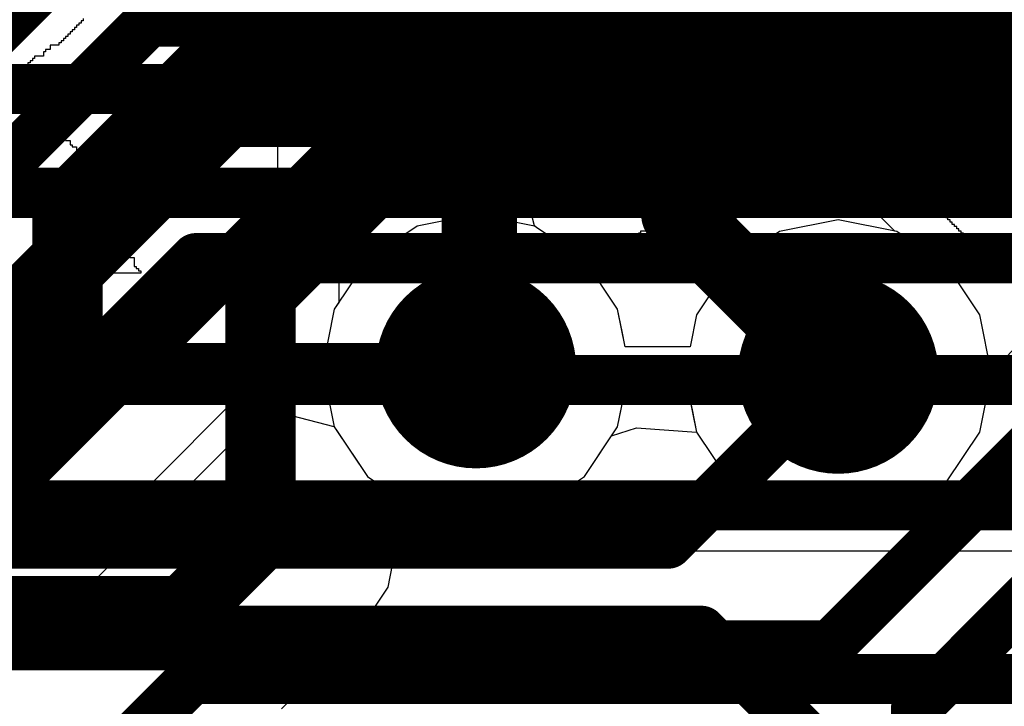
# Model space of a CAD drawing. Header units: millimetres. Extents: x -2 to 68, y -2 to 27.4.
# Tile 536 of 594: x 43.5 to 45.5, y 22.7 to 24. Entities that reach past the tile are written whole.
import ezdxf

# ---------------------------------------------------------------- set-up
doc = ezdxf.new("R2010")
doc.units = ezdxf.units.MM
for name, color, linetype in [('BottomLayer', 5, 'Continuous'), ('DrillGuide', 244, 'Continuous'), ('MidLayer1', 16, 'Continuous'), ('MidLayer2', 76, 'Continuous'), ('MidLayer3', 90, 'Continuous'), ('MidLayer4', 156, 'Continuous'), ('MidLayer5', 130, 'Continuous'), ('MidLayer6', 216, 'Continuous'), ('MidLayer7', 6, 'Continuous'), ('MidLayer8', 54, 'Continuous'), ('MultiLayer', 9, 'Continuous'), ('TopLayer', 1, 'Continuous'), ('TopOverlay', 2, 'Continuous'), ('ViaHoleLayer', 16, 'Continuous')]:
    doc.layers.add(name, color=color, linetype=linetype)

msp = doc.modelspace()

# ---------------------------------------------------------------- linework, layer by layer
at = {"layer": 'BottomLayer'}
for p, q in [((43.7483, 23.0712), (43.9691, 23.292)), ((43.9691, 23.292), (48.864, 23.292)), ((43.8109, 22.9541), (43.7483, 23.0712)), ((43.855, 22.9629), (43.8109, 22.9541)), ((47.822, 22.9629), (43.855, 22.9629))]:
    msp.add_line(p, q, dxfattribs=at)
at = {"layer": 'BottomLayer', "const_width": 0.1}
for points in [[(43.1443, 23.6762), (43.6868, 24.2186)], [(43.2272, 23.4762), (43.7696, 24.0186)], [(43.7696, 24.0186), (59.6422, 24.0186)], [(43.31, 23.2762), (43.8525, 23.8186)], [(43.8525, 23.8186), (59.5594, 23.8186)], [(43.3928, 23.0762), (43.8635, 23.5468)], [(43.8635, 23.5468), (55.1871, 23.5468)], [(43.618, 22.471), (43.855, 22.708)], [(43.855, 22.708), (47.822, 22.708)]]:
    msp.add_lwpolyline(points, dxfattribs=at)
at = {"layer": 'BottomLayer', "const_width": 0.05}
for points in [[(43.7446, 24.0186, 1), (43.7946, 24.0186, 1)], [(43.7446, 24.0186, 1), (43.7946, 24.0186, 1)], [(43.8275, 23.8186, 1), (43.8775, 23.8186, 1)], [(43.8275, 23.8186, 1), (43.8775, 23.8186, 1)], [(43.8385, 23.5468, 1), (43.8885, 23.5468, 1)], [(43.8385, 23.5468, 1), (43.8885, 23.5468, 1)], [(43.83, 22.708, 1), (43.88, 22.708, 1)], [(43.83, 22.708, 1), (43.88, 22.708, 1)]]:
    msp.add_lwpolyline(points, format="xyb", close=True, dxfattribs=at)
at = {"layer": 'DrillGuide', "const_width": 0.1}
for points in [[(44.3716, 23.3278, 1), (44.4716, 23.3278, 1)], [(45.094, 23.317, 1), (45.194, 23.317, 1)]]:
    msp.add_lwpolyline(points, format="xyb", close=True, dxfattribs=at)
at = {"layer": 'MidLayer1'}
for p, q in [((45.1064, 23.7511), (45.1064, 24.5997)), ((44.148, 24.4849), (44.148, 23.4583)), ((45.2572, 23.6004), (45.1064, 23.7511)), ((45.2611, 23.5996), (45.2572, 23.6004)), ((45.3603, 23.5333), (45.2611, 23.5996)), ((45.4266, 23.4341), (45.3603, 23.5333)), ((44.139, 23.4449), (44.1158, 23.3278)), ((44.148, 23.4583), (44.139, 23.4449)), ((45.4499, 23.317), (45.4266, 23.4341)), ((44.1158, 23.3278), (44.139, 23.2108)), ((45.4266, 23.1999), (45.4499, 23.317)), ((44.139, 23.2108), (44.2053, 23.1115)), ((44.6922, 23.1927), (44.7419, 23.2085)), ((44.7419, 23.2085), (44.8614, 23.1999)), ((44.6379, 23.1115), (44.6922, 23.1927)), ((44.8614, 23.1999), (44.9277, 23.1007)), ((45.3603, 23.1007), (45.4266, 23.1999)), ((44.2053, 23.1115), (44.3046, 23.0452)), ((44.5387, 23.0452), (44.6379, 23.1115)), ((44.9277, 23.1007), (45.0269, 23.0344)), ((45.2611, 23.0344), (45.3603, 23.1007)), ((44.3046, 23.0452), (44.4216, 23.0219)), ((44.4216, 23.0219), (44.5387, 23.0452)), ((45.0269, 23.0344), (45.144, 23.0111)), ((45.144, 23.0111), (45.2611, 23.0344))]:
    msp.add_line(p, q, dxfattribs=at)
at = {"layer": 'MidLayer1', "const_width": 0.15}
for points in [[(44.826, 23.635), (44.826, 24.5997)], [(44.4284, 23.3346), (44.4284, 24.4849)], [(44.826, 23.635), (45.144, 23.317)], [(44.4216, 23.3278), (44.4284, 23.3346)]]:
    msp.add_lwpolyline(points, dxfattribs=at)
at = {"layer": 'MidLayer1'}
for points, const_width in [([(44.7885, 23.635, 1), (44.8635, 23.635, 1)], 0.075), ([(44.7885, 23.635, 1), (44.8635, 23.635, 1)], 0.075), ([(44.3216, 23.3278, 1), (44.5216, 23.3278, 1)], 0.2), ([(45.044, 23.317, 1), (45.244, 23.317, 1)], 0.2), ([(44.3909, 23.3346, 1), (44.4659, 23.3346, 1)], 0.075), ([(44.3909, 23.3346, 1), (44.4659, 23.3346, 1)], 0.075), ([(44.3841, 23.3278, 1), (44.4591, 23.3278, 1)], 0.075), ([(45.1065, 23.317, 1), (45.1815, 23.317, 1)], 0.075)]:
    msp.add_lwpolyline(points, format="xyb", close=True, dxfattribs=dict(at, const_width=const_width))
at = {"layer": 'MidLayer2'}
for p, q in [((44.4216, 23.6337), (44.3046, 23.6104)), ((44.5387, 23.6104), (44.4216, 23.6337)), ((45.144, 23.6229), (45.0269, 23.5996)), ((45.2611, 23.5996), (45.144, 23.6229)), ((44.3046, 23.6104), (44.2053, 23.5441)), ((44.6379, 23.5441), (44.5387, 23.6104)), ((45.0269, 23.5996), (44.9277, 23.5333)), ((45.3603, 23.5333), (45.2611, 23.5996)), ((44.2053, 23.5441), (44.139, 23.4449)), ((44.7042, 23.4449), (44.6379, 23.5441)), ((44.9277, 23.5333), (44.8614, 23.4341)), ((45.4266, 23.4341), (45.3603, 23.5333)), ((44.139, 23.4449), (44.1158, 23.3278)), ((44.7192, 23.3699), (44.7042, 23.4449)), ((44.8614, 23.4341), (44.8486, 23.3699)), ((45.4499, 23.317), (45.4266, 23.4341)), ((44.8486, 23.3699), (44.7192, 23.3699)), ((44.1158, 23.3278), (44.139, 23.2108)), ((45.4266, 23.1999), (45.4499, 23.317)), ((44.7113, 23.2461), (44.717, 23.275)), ((44.717, 23.275), (44.8465, 23.275)), ((44.8465, 23.275), (44.8614, 23.1999)), ((44.7042, 23.2108), (44.7113, 23.2461)), ((44.139, 23.2108), (44.2053, 23.1115)), ((44.6379, 23.1115), (44.7042, 23.2108)), ((44.8614, 23.1999), (44.9277, 23.1007)), ((45.3603, 23.1007), (45.4266, 23.1999)), ((44.2053, 23.1115), (44.3046, 23.0452)), ((44.5387, 23.0452), (44.6379, 23.1115)), ((44.9277, 23.1007), (45.0269, 23.0344)), ((45.2611, 23.0344), (45.3603, 23.1007)), ((44.3046, 23.0452), (44.4216, 23.0219)), ((44.4216, 23.0219), (44.5387, 23.0452)), ((45.0269, 23.0344), (45.144, 23.0111)), ((45.144, 23.0111), (45.2611, 23.0344))]:
    msp.add_line(p, q, dxfattribs=at)
at = {"layer": 'MidLayer2', "const_width": 0.2}
for points in [[(44.3216, 23.3278, 1), (44.5216, 23.3278, 1)], [(45.044, 23.317, 1), (45.244, 23.317, 1)]]:
    msp.add_lwpolyline(points, format="xyb", close=True, dxfattribs=at)
at = {"layer": 'MidLayer3'}
for p, q in [((45.4499, 23.317), (45.5559, 23.4348)), ((45.4266, 23.1999), (45.4499, 23.317)), ((44.7042, 23.2108), (44.717, 23.275)), ((44.717, 23.275), (44.8465, 23.275)), ((44.8465, 23.275), (44.8614, 23.1999)), ((44.6379, 23.1115), (44.7042, 23.2108)), ((44.8614, 23.1999), (44.9277, 23.1007)), ((45.3603, 23.1007), (45.4266, 23.1999)), ((44.5387, 23.0452), (44.6379, 23.1115)), ((44.9277, 23.1007), (45.0269, 23.0344)), ((45.2611, 23.0344), (45.3603, 23.1007)), ((44.4216, 23.0219), (44.5387, 23.0452)), ((45.0269, 23.0344), (45.144, 23.0111)), ((45.144, 23.0111), (45.2611, 23.0344)), ((44.2844, 23.0002), (44.3943, 23.0274)), ((44.3943, 23.0274), (44.4216, 23.0219)), ((44.2552, 22.9354), (44.2844, 23.0002)), ((44.2463, 22.8907), (44.2552, 22.9354)), ((44.1867, 22.8014), (44.2463, 22.8907)), ((44.0337, 22.6484), (44.1867, 22.8014))]:
    msp.add_line(p, q, dxfattribs=at)
at = {"layer": 'MidLayer3', "const_width": 0.14}
for points in [[(43.607, 23.645), (43.912, 23.95)], [(43.912, 23.95), (51.441, 23.95)], [(43.992, 23.476), (44.2261, 23.7101)], [(44.2261, 23.7101), (50.8149, 23.7101)], [(43.607, 23.285), (43.607, 23.645)], [(43.992, 22.996), (43.992, 23.476)], [(43.4397, 23.1177), (43.607, 23.285)], [(43.839, 22.843), (43.992, 22.996)], [(42.347, 22.843), (43.839, 22.843)]]:
    msp.add_lwpolyline(points, dxfattribs=at)
at = {"layer": 'MidLayer3'}
for points, const_width in [([(43.877, 23.95, 1), (43.947, 23.95, 1)], 0.07), ([(43.877, 23.95, 1), (43.947, 23.95, 1)], 0.07), ([(44.1911, 23.7101, 1), (44.2611, 23.7101, 1)], 0.07), ([(44.1911, 23.7101, 1), (44.2611, 23.7101, 1)], 0.07), ([(43.572, 23.645, 1), (43.642, 23.645, 1)], 0.07), ([(43.572, 23.645, 1), (43.642, 23.645, 1)], 0.07), ([(43.957, 23.476, 1), (44.027, 23.476, 1)], 0.07), ([(43.957, 23.476, 1), (44.027, 23.476, 1)], 0.07), ([(44.3216, 23.3278, 1), (44.5216, 23.3278, 1)], 0.2), ([(45.044, 23.317, 1), (45.244, 23.317, 1)], 0.2), ([(43.572, 23.285, 1), (43.642, 23.285, 1)], 0.07), ([(43.572, 23.285, 1), (43.642, 23.285, 1)], 0.07), ([(43.957, 22.996, 1), (44.027, 22.996, 1)], 0.07), ([(43.957, 22.996, 1), (44.027, 22.996, 1)], 0.07), ([(43.804, 22.843, 1), (43.874, 22.843, 1)], 0.07), ([(43.804, 22.843, 1), (43.874, 22.843, 1)], 0.07)]:
    msp.add_lwpolyline(points, format="xyb", close=True, dxfattribs=dict(at, const_width=const_width))
at = {"layer": 'MidLayer4'}
for p, q in [((44.4216, 23.6337), (44.3046, 23.6104)), ((44.5387, 23.6104), (44.4216, 23.6337)), ((45.144, 23.6229), (45.0269, 23.5996)), ((45.2611, 23.5996), (45.144, 23.6229)), ((44.3046, 23.6104), (44.2053, 23.5441)), ((44.6379, 23.5441), (44.5387, 23.6104)), ((45.0269, 23.5996), (44.9277, 23.5333)), ((45.3603, 23.5333), (45.2611, 23.5996)), ((44.2053, 23.5441), (44.139, 23.4449)), ((44.7042, 23.4449), (44.6379, 23.5441)), ((44.9277, 23.5333), (44.8614, 23.4341)), ((45.4266, 23.4341), (45.3603, 23.5333)), ((44.139, 23.4449), (44.1158, 23.3278)), ((44.7192, 23.3699), (44.7042, 23.4449)), ((44.8614, 23.4341), (44.8486, 23.3699)), ((45.4499, 23.317), (45.4266, 23.4341)), ((44.8486, 23.3699), (44.7192, 23.3699)), ((44.1158, 23.3278), (44.139, 23.2108)), ((45.4266, 23.1999), (45.4499, 23.317)), ((44.7113, 23.2461), (44.717, 23.275)), ((44.717, 23.275), (44.8465, 23.275)), ((44.8465, 23.275), (44.8614, 23.1999)), ((44.7042, 23.2108), (44.7113, 23.2461)), ((44.139, 23.2108), (44.2053, 23.1115)), ((44.6379, 23.1115), (44.7042, 23.2108)), ((44.8614, 23.1999), (44.9277, 23.1007)), ((45.3603, 23.1007), (45.4266, 23.1999)), ((44.2053, 23.1115), (44.3046, 23.0452)), ((44.5387, 23.0452), (44.6379, 23.1115)), ((44.9277, 23.1007), (45.0269, 23.0344)), ((45.2611, 23.0344), (45.3603, 23.1007)), ((44.3046, 23.0452), (44.4216, 23.0219)), ((44.4216, 23.0219), (44.5387, 23.0452)), ((45.0269, 23.0344), (45.144, 23.0111)), ((45.144, 23.0111), (45.2611, 23.0344))]:
    msp.add_line(p, q, dxfattribs=at)
at = {"layer": 'MidLayer4', "const_width": 0.2}
for points in [[(44.3216, 23.3278, 1), (44.5216, 23.3278, 1)], [(45.044, 23.317, 1), (45.244, 23.317, 1)]]:
    msp.add_lwpolyline(points, format="xyb", close=True, dxfattribs=at)
at = {"layer": 'MidLayer5'}
for p, q in [((44.5033, 23.7469), (44.7605, 24.0041)), ((44.7605, 24.0041), (55.241, 24.0041)), ((44.5384, 23.6114), (44.5033, 23.7469)), ((45.144, 23.6229), (45.0269, 23.5996)), ((45.2611, 23.5996), (45.144, 23.6229)), ((44.5433, 23.6073), (44.5384, 23.6114)), ((44.6379, 23.5441), (44.5433, 23.6073)), ((45.0269, 23.5996), (44.9277, 23.5333)), ((45.3603, 23.5333), (45.2611, 23.5996)), ((44.7042, 23.4449), (44.6379, 23.5441)), ((44.9277, 23.5333), (44.8614, 23.4341)), ((45.4266, 23.4341), (45.3603, 23.5333)), ((44.7131, 23.4003), (44.7042, 23.4449)), ((44.8614, 23.4341), (44.8486, 23.3699)), ((45.4499, 23.317), (45.4266, 23.4341)), ((44.7192, 23.3699), (44.7131, 23.4003)), ((44.8486, 23.3699), (44.7192, 23.3699)), ((45.4266, 23.1999), (45.4499, 23.317)), ((44.7113, 23.2461), (44.717, 23.275)), ((44.717, 23.275), (44.8465, 23.275)), ((44.8465, 23.275), (44.8525, 23.2445)), ((43.6155, 22.8591), (44.0025, 23.2462)), ((44.0025, 23.2462), (44.138, 23.211)), ((44.7042, 23.2108), (44.7113, 23.2461)), ((44.8525, 23.2445), (44.8614, 23.1999)), ((44.138, 23.211), (44.1421, 23.2062)), ((44.6379, 23.1115), (44.7042, 23.2108)), ((44.1421, 23.2062), (44.2053, 23.1115)), ((44.8614, 23.1999), (44.9277, 23.1007)), ((45.3603, 23.1007), (45.4266, 23.1999)), ((44.2053, 23.1115), (44.3046, 23.0452)), ((44.5387, 23.0452), (44.6379, 23.1115)), ((44.9277, 23.1007), (45.0269, 23.0344)), ((45.2611, 23.0344), (45.3603, 23.1007)), ((44.3046, 23.0452), (44.4216, 23.0219)), ((44.4216, 23.0219), (44.5387, 23.0452)), ((45.0269, 23.0344), (45.144, 23.0111)), ((45.144, 23.0111), (45.2611, 23.0344)), ((43.5328, 22.8038), (43.6155, 22.8591)), ((43.4352, 22.7844), (43.5328, 22.8038))]:
    msp.add_line(p, q, dxfattribs=at)
at = {"layer": 'MidLayer5', "const_width": 0.1}
for points in [[(43.3524, 23.2393), (44.572, 24.459)], [(43.4352, 23.0393), (44.6549, 24.259)]]:
    msp.add_lwpolyline(points, dxfattribs=at)
at = {"layer": 'MidLayer5', "const_width": 0.2}
for points in [[(44.3216, 23.3278, 1), (44.5216, 23.3278, 1)], [(45.044, 23.317, 1), (45.244, 23.317, 1)]]:
    msp.add_lwpolyline(points, format="xyb", close=True, dxfattribs=at)
at = {"layer": 'MidLayer6', "const_width": 0.1}
for points in [[(45.1282, 22.775), (46.2112, 23.858)], [(45.2992, 22.6492), (46.308, 23.658)], [(42.9269, 23.3278), (44.4216, 23.3278)], [(44.8048, 22.9778), (45.144, 23.317)], [(41.8291, 22.9778), (44.8048, 22.9778)], [(42.9807, 22.775), (45.1282, 22.775)], [(45.2992, 22.0492), (45.2992, 22.6492)]]:
    msp.add_lwpolyline(points, dxfattribs=at)
at = {"layer": 'MidLayer6'}
for points, const_width in [([(44.3216, 23.3278, 1), (44.5216, 23.3278, 1)], 0.2), ([(45.044, 23.317, 1), (45.244, 23.317, 1)], 0.2), ([(44.3966, 23.3278, 1), (44.4466, 23.3278, 1)], 0.05), ([(45.119, 23.317, 1), (45.169, 23.317, 1)], 0.05), ([(44.7798, 22.9778, 1), (44.8298, 22.9778, 1)], 0.05), ([(44.7798, 22.9778, 1), (44.8298, 22.9778, 1)], 0.05), ([(45.1032, 22.775, 1), (45.1532, 22.775, 1)], 0.05), ([(45.1032, 22.775, 1), (45.1532, 22.775, 1)], 0.05), ([(45.2742, 22.6492, 1), (45.3242, 22.6492, 1)], 0.05), ([(45.2742, 22.6492, 1), (45.3242, 22.6492, 1)], 0.05)]:
    msp.add_lwpolyline(points, format="xyb", close=True, dxfattribs=dict(at, const_width=const_width))
at = {"layer": 'MidLayer7'}
for p, q in [((44.4216, 23.6337), (44.3046, 23.6104)), ((44.5387, 23.6104), (44.4216, 23.6337)), ((45.144, 23.6229), (45.0269, 23.5996)), ((45.2611, 23.5996), (45.144, 23.6229)), ((44.3046, 23.6104), (44.2053, 23.5441)), ((44.6379, 23.5441), (44.5387, 23.6104)), ((45.0269, 23.5996), (44.9277, 23.5333)), ((45.3603, 23.5333), (45.2611, 23.5996)), ((44.2053, 23.5441), (44.139, 23.4449)), ((44.7042, 23.4449), (44.6379, 23.5441)), ((44.9277, 23.5333), (44.8614, 23.4341)), ((45.4266, 23.4341), (45.3603, 23.5333)), ((44.139, 23.4449), (44.1158, 23.3278)), ((44.7192, 23.3699), (44.7042, 23.4449)), ((44.8614, 23.4341), (44.8486, 23.3699)), ((45.4499, 23.317), (45.4266, 23.4341)), ((44.8486, 23.3699), (44.7192, 23.3699)), ((44.1158, 23.3278), (44.139, 23.2108)), ((45.4266, 23.1999), (45.4499, 23.317)), ((44.7113, 23.2461), (44.717, 23.275)), ((44.717, 23.275), (44.8465, 23.275)), ((44.8465, 23.275), (44.8614, 23.1999)), ((44.7042, 23.2108), (44.7113, 23.2461)), ((44.139, 23.2108), (44.2053, 23.1115)), ((44.6379, 23.1115), (44.7042, 23.2108)), ((44.8614, 23.1999), (44.9277, 23.1007)), ((45.3603, 23.1007), (45.4266, 23.1999)), ((44.2053, 23.1115), (44.3046, 23.0452)), ((44.5387, 23.0452), (44.6379, 23.1115)), ((44.9277, 23.1007), (45.0269, 23.0344)), ((45.2611, 23.0344), (45.3603, 23.1007)), ((44.3046, 23.0452), (44.4216, 23.0219)), ((44.4216, 23.0219), (44.5387, 23.0452)), ((45.0269, 23.0344), (45.144, 23.0111)), ((45.144, 23.0111), (45.2611, 23.0344))]:
    msp.add_line(p, q, dxfattribs=at)
at = {"layer": 'MidLayer7', "const_width": 0.2}
for points in [[(44.3216, 23.3278, 1), (44.5216, 23.3278, 1)], [(45.044, 23.317, 1), (45.244, 23.317, 1)]]:
    msp.add_lwpolyline(points, format="xyb", close=True, dxfattribs=at)
at = {"layer": 'MidLayer8'}
for p, q in [((44.4216, 23.6337), (44.3046, 23.6104)), ((44.5387, 23.6104), (44.4216, 23.6337)), ((45.144, 23.6229), (45.0269, 23.5996)), ((45.2611, 23.5996), (45.144, 23.6229)), ((44.3046, 23.6104), (44.2053, 23.5441)), ((44.6379, 23.5441), (44.5387, 23.6104)), ((45.0269, 23.5996), (44.9277, 23.5333)), ((45.3603, 23.5333), (45.2611, 23.5996)), ((44.2053, 23.5441), (44.139, 23.4449)), ((44.7042, 23.4449), (44.6379, 23.5441)), ((44.9277, 23.5333), (44.8614, 23.4341)), ((45.4266, 23.4341), (45.3603, 23.5333)), ((44.139, 23.4449), (44.1158, 23.3278)), ((44.7192, 23.3699), (44.7042, 23.4449)), ((44.8614, 23.4341), (44.8486, 23.3699)), ((45.4499, 23.317), (45.4266, 23.4341)), ((44.8486, 23.3699), (44.7192, 23.3699)), ((44.1158, 23.3278), (44.139, 23.2108)), ((45.4266, 23.1999), (45.4499, 23.317)), ((44.7113, 23.2461), (44.717, 23.275)), ((44.717, 23.275), (44.8465, 23.275)), ((44.8465, 23.275), (44.8614, 23.1999)), ((44.7042, 23.2108), (44.7113, 23.2461)), ((44.139, 23.2108), (44.2053, 23.1115)), ((44.6379, 23.1115), (44.7042, 23.2108)), ((44.8614, 23.1999), (44.9277, 23.1007)), ((45.3603, 23.1007), (45.4266, 23.1999)), ((44.2053, 23.1115), (44.3046, 23.0452)), ((44.5387, 23.0452), (44.6379, 23.1115)), ((44.9277, 23.1007), (45.0269, 23.0344)), ((45.2611, 23.0344), (45.3603, 23.1007)), ((44.3046, 23.0452), (44.4216, 23.0219)), ((44.4216, 23.0219), (44.5387, 23.0452)), ((45.0269, 23.0344), (45.144, 23.0111)), ((45.144, 23.0111), (45.2611, 23.0344))]:
    msp.add_line(p, q, dxfattribs=at)
at = {"layer": 'MidLayer8', "const_width": 0.2}
for points in [[(44.3216, 23.3278, 1), (44.5216, 23.3278, 1)], [(45.044, 23.317, 1), (45.244, 23.317, 1)]]:
    msp.add_lwpolyline(points, format="xyb", close=True, dxfattribs=at)
at = {"layer": 'MultiLayer', "const_width": 0.2}
for points in [[(44.3216, 23.3278, 1), (44.5216, 23.3278, 1)], [(45.044, 23.317, 1), (45.244, 23.317, 1)]]:
    msp.add_lwpolyline(points, format="xyb", close=True, dxfattribs=at)
at = {"layer": 'TopLayer', "const_width": 0.1}
for points in [[(42.7161, 23.8839), (49.5459, 23.8839)], [(42.0931, 23.6769), (49.4701, 23.6769)], [(41.4816, 23.304), (47.75, 23.304)], [(41.5971, 23.054), (45.983, 23.054)], [(41.7219, 22.804), (44.586, 22.804)], [(44.586, 22.804), (44.871, 22.804)], [(44.871, 22.804), (45.768, 21.907)]]:
    msp.add_lwpolyline(points, dxfattribs=at)
at = {"layer": 'TopLayer', "const_width": 0.05}
for points in [[(44.561, 22.804, 1), (44.611, 22.804, 1)], [(44.561, 22.804, 1), (44.611, 22.804, 1)], [(44.846, 22.804, 1), (44.896, 22.804, 1)], [(44.846, 22.804, 1), (44.896, 22.804, 1)]]:
    msp.add_lwpolyline(points, format="xyb", close=True, dxfattribs=at)
at = {"layer": 'TopOverlay'}
for p, q in [((45.2746, 23.8345), (45.2746, 24.668)), ((44.3133, 24.4343), (44.3133, 23.7508)), ((44.6705, 23.9624), (44.6705, 24.2226)), ((44.9792, 24.1917), (44.9792, 24.0153)), ((44.0267, 23.517), (44.0267, 24.1476)), ((43.6342, 24.0153), (43.6298, 24.0153)), ((43.6298, 24.0153), (43.6298, 24.0109)), ((43.6386, 24.0198), (43.6342, 24.0198)), ((43.6342, 24.0198), (43.6342, 24.0153)), ((43.6386, 24.0242), (43.6386, 24.0198)), ((44.9792, 24.0153), (44.9748, 24.0153)), ((44.9748, 24.0153), (44.9748, 24.0109)), ((43.6122, 23.9933), (43.6077, 23.9933)), ((43.6077, 23.9933), (43.6077, 23.9889)), ((43.6166, 23.9977), (43.6122, 23.9977)), ((43.6122, 23.9977), (43.6122, 23.9933)), ((43.621, 24.0021), (43.6166, 24.0021)), ((43.6166, 24.0021), (43.6166, 23.9977)), ((43.6254, 24.0065), (43.621, 24.0065)), ((43.621, 24.0065), (43.621, 24.0021)), ((43.6298, 24.0109), (43.6254, 24.0109)), ((43.6254, 24.0109), (43.6254, 24.0065)), ((44.9703, 24.0065), (44.9659, 24.0065)), ((44.9659, 24.0065), (44.9659, 24.0021)), ((44.9659, 24.0021), (44.9703, 24.0021)), ((44.9748, 24.0109), (44.9703, 24.0109)), ((44.9703, 24.0109), (44.9703, 24.0065)), ((44.9703, 24.0021), (44.9703, 23.9316)), ((43.5945, 23.9757), (43.5901, 23.9757)), ((43.5901, 23.9757), (43.5901, 23.9713)), ((43.5989, 23.9801), (43.5945, 23.9801)), ((43.5945, 23.9801), (43.5945, 23.9757)), ((43.6033, 23.9845), (43.5989, 23.9845)), ((43.5989, 23.9845), (43.5989, 23.9801)), ((43.6077, 23.9889), (43.6033, 23.9889)), ((43.6033, 23.9889), (43.6033, 23.9845)), ((43.5636, 23.958), (43.5592, 23.958)), ((43.5592, 23.958), (43.5592, 23.9492)), ((43.5725, 23.9624), (43.5636, 23.9624)), ((43.5636, 23.9624), (43.5636, 23.958)), ((43.5901, 23.9713), (43.5725, 23.9713)), ((43.5725, 23.9713), (43.5725, 23.9624)), ((44.6749, 23.9624), (44.6705, 23.9624)), ((44.6705, 23.9492), (44.6705, 23.958)), ((44.6705, 23.958), (44.6749, 23.958)), ((44.6749, 23.958), (44.6749, 23.9624)), ((43.5328, 23.936), (43.5284, 23.936)), ((43.5284, 23.936), (43.5284, 23.9227)), ((43.5372, 23.9404), (43.5328, 23.9404)), ((43.5328, 23.9404), (43.5328, 23.936)), ((43.5416, 23.9448), (43.5372, 23.9448)), ((43.5372, 23.9448), (43.5372, 23.9404)), ((43.5592, 23.9492), (43.5416, 23.9492)), ((43.5416, 23.9492), (43.5416, 23.9448)), ((44.6617, 23.9007), (44.6617, 23.9492)), ((44.6617, 23.9492), (44.6705, 23.9492)), ((43.5284, 23.9227), (43.5328, 23.9227)), ((43.5328, 23.9227), (43.5328, 23.9183)), ((43.5328, 23.9183), (43.5372, 23.9183)), ((43.5372, 23.9183), (43.5372, 23.9139)), ((44.9659, 23.9272), (44.9571, 23.9272)), ((44.9571, 23.9272), (44.9571, 23.8786)), ((44.9703, 23.9316), (44.9659, 23.9316)), ((44.9659, 23.9316), (44.9659, 23.9272)), ((43.5372, 23.9139), (43.5416, 23.9139)), ((43.5416, 23.9139), (43.5416, 23.9095)), ((43.5416, 23.9095), (43.546, 23.9095)), ((43.546, 23.9095), (43.546, 23.9051)), ((43.546, 23.9051), (43.5504, 23.9051)), ((43.5504, 23.9051), (43.5504, 23.8875)), ((44.6528, 23.8786), (44.6528, 23.8963)), ((44.6528, 23.8963), (44.6573, 23.8963)), ((44.6573, 23.8963), (44.6573, 23.9007)), ((44.6573, 23.9007), (44.6617, 23.9007)), ((43.5504, 23.8875), (43.5592, 23.8875)), ((43.5592, 23.8875), (43.5592, 23.8698)), ((44.6484, 23.8742), (44.6484, 23.8786)), ((44.6484, 23.8786), (44.6528, 23.8786)), ((44.9571, 23.8786), (44.9527, 23.8786)), ((44.9527, 23.8786), (44.9527, 23.8742)), ((43.5592, 23.8698), (43.5636, 23.8698)), ((43.5636, 23.8698), (43.5636, 23.8654)), ((43.5636, 23.8654), (43.5681, 23.8654)), ((43.5681, 23.8654), (43.5681, 23.861)), ((43.5681, 23.861), (43.5725, 23.861)), ((43.5725, 23.861), (43.5725, 23.8434)), ((44.6396, 23.8478), (44.6396, 23.8742)), ((44.6396, 23.8742), (44.6484, 23.8742)), ((44.9527, 23.8742), (44.9483, 23.8742)), ((44.9483, 23.8742), (44.9483, 23.8478)), ((43.5725, 23.8434), (43.5813, 23.8434)), ((43.5813, 23.8434), (43.5813, 23.8257)), ((44.6264, 23.8345), (44.6264, 23.839)), ((44.6264, 23.839), (44.6308, 23.839)), ((44.6308, 23.839), (44.6308, 23.8434)), ((44.6308, 23.8434), (44.6352, 23.8434)), ((44.6352, 23.8434), (44.6352, 23.8478)), ((44.6352, 23.8478), (44.6396, 23.8478)), ((44.9395, 23.839), (44.9351, 23.839)), ((44.9351, 23.839), (44.9351, 23.8257)), ((44.9439, 23.8434), (44.9395, 23.8434)), ((44.9395, 23.8434), (44.9395, 23.839)), ((44.9483, 23.8478), (44.9439, 23.8478)), ((44.9439, 23.8478), (44.9439, 23.8434)), ((43.5813, 23.8257), (43.5857, 23.8257)), ((43.5857, 23.8257), (43.5857, 23.8213)), ((43.5857, 23.8213), (43.5945, 23.8213)), ((43.5945, 23.8213), (43.5945, 23.8037)), ((44.6176, 23.8125), (44.6176, 23.8301)), ((44.6176, 23.8301), (44.622, 23.8301)), ((44.622, 23.8301), (44.622, 23.8345)), ((44.622, 23.8345), (44.6264, 23.8345)), ((44.9351, 23.8257), (44.9395, 23.8257)), ((44.9395, 23.8213), (44.9351, 23.8213)), ((44.9351, 23.8213), (44.9351, 23.8125)), ((44.9395, 23.8257), (44.9395, 23.8213)), ((45.2834, 23.8345), (45.2746, 23.8345)), ((45.2834, 23.8301), (45.2834, 23.8345)), ((45.2878, 23.8301), (45.2834, 23.8301)), ((45.2878, 23.7949), (45.2878, 23.8301)), ((43.5945, 23.8037), (43.5989, 23.8037)), ((43.5989, 23.8037), (43.5989, 23.7993)), ((43.5989, 23.7993), (43.6033, 23.7993)), ((43.6033, 23.7993), (43.6033, 23.7816)), ((44.5999, 23.7949), (44.5999, 23.7993)), ((44.5999, 23.7993), (44.6043, 23.7993)), ((44.6043, 23.7993), (44.6043, 23.8037)), ((44.6043, 23.8037), (44.6088, 23.8037)), ((44.6088, 23.8037), (44.6088, 23.8081)), ((44.6088, 23.8081), (44.6132, 23.8081)), ((44.6132, 23.8081), (44.6132, 23.8125)), ((44.6132, 23.8125), (44.6176, 23.8125)), ((44.9351, 23.8125), (44.9263, 23.8125)), ((44.9263, 23.8125), (44.9263, 23.7949)), ((43.6033, 23.7816), (43.6122, 23.7816)), ((43.6122, 23.7816), (43.6122, 23.7728)), ((44.5558, 23.7728), (44.5558, 23.7772)), ((44.5558, 23.7772), (44.5602, 23.7772)), ((44.5602, 23.7772), (44.5602, 23.7816)), ((44.5602, 23.7816), (44.5779, 23.7816)), ((44.5779, 23.7816), (44.5779, 23.7905)), ((44.5779, 23.7905), (44.5955, 23.7905)), ((44.5955, 23.7905), (44.5955, 23.7949)), ((44.5955, 23.7949), (44.5999, 23.7949)), ((44.9218, 23.7905), (44.9174, 23.7905)), ((44.9174, 23.7905), (44.9174, 23.7728)), ((44.9263, 23.7949), (44.9218, 23.7949)), ((44.9218, 23.7949), (44.9218, 23.7905)), ((45.2834, 23.786), (45.2834, 23.7949)), ((45.2834, 23.7949), (45.2878, 23.7949)), ((45.2878, 23.786), (45.2834, 23.786)), ((45.2878, 23.7816), (45.2878, 23.786)), ((45.2923, 23.7816), (45.2878, 23.7816)), ((45.2923, 23.7772), (45.2923, 23.7816)), ((45.2967, 23.7772), (45.2923, 23.7772)), ((45.2967, 23.7419), (45.2967, 23.7772)), ((43.6122, 23.7728), (43.6166, 23.7728)), ((43.6166, 23.7728), (43.6166, 23.7684)), ((43.6166, 23.7684), (43.6254, 23.7684)), ((43.6254, 23.7684), (43.6254, 23.7508)), ((44.4853, 23.7552), (44.4853, 23.7596)), ((44.4853, 23.7596), (44.5338, 23.7596)), ((44.5338, 23.7596), (44.5338, 23.7684)), ((44.5338, 23.7684), (44.5514, 23.7684)), ((44.5514, 23.7684), (44.5514, 23.7728)), ((44.5514, 23.7728), (44.5558, 23.7728)), ((44.913, 23.7684), (44.9042, 23.7684)), ((44.9042, 23.7684), (44.9042, 23.7508)), ((44.9174, 23.7728), (44.913, 23.7728)), ((44.913, 23.7728), (44.913, 23.7684)), ((43.6254, 23.7508), (43.6298, 23.7508)), ((43.6298, 23.7508), (43.6298, 23.7464)), ((43.6298, 23.7464), (43.6342, 23.7464)), ((43.6342, 23.7464), (43.6342, 23.7287)), ((44.3133, 23.7508), (44.4809, 23.7508)), ((44.4809, 23.7508), (44.4809, 23.7552)), ((44.4809, 23.7552), (44.4853, 23.7552)), ((44.8998, 23.7464), (44.8954, 23.7464)), ((44.8954, 23.7464), (44.8954, 23.7287)), ((44.9042, 23.7508), (44.8998, 23.7508)), ((44.8998, 23.7508), (44.8998, 23.7464)), ((45.3011, 23.7419), (45.2967, 23.7419)), ((45.3011, 23.7375), (45.3011, 23.7419)), ((43.6342, 23.7287), (43.643, 23.7287)), ((43.643, 23.7287), (43.643, 23.7243)), ((43.643, 23.7243), (43.6474, 23.7243)), ((43.6474, 23.7243), (43.6474, 23.7067)), ((44.8822, 23.7199), (44.8777, 23.7199)), ((44.8777, 23.7199), (44.8777, 23.7155)), ((44.8866, 23.7243), (44.8822, 23.7243)), ((44.8822, 23.7243), (44.8822, 23.7199)), ((44.8954, 23.7287), (44.8866, 23.7287)), ((44.8866, 23.7287), (44.8866, 23.7243)), ((45.3055, 23.7375), (45.3011, 23.7375)), ((45.3055, 23.7199), (45.3055, 23.7375)), ((45.3099, 23.7199), (45.3055, 23.7199)), ((45.3099, 23.7155), (45.3099, 23.7199)), ((43.6474, 23.7067), (43.6562, 23.7067)), ((43.6562, 23.7067), (43.6562, 23.689)), ((44.8777, 23.7155), (44.8733, 23.7155)), ((44.8733, 23.7155), (44.8733, 23.6978)), ((45.3187, 23.7155), (45.3099, 23.7155)), ((45.3187, 23.689), (45.3187, 23.7155)), ((43.6562, 23.689), (43.6607, 23.689)), ((43.6607, 23.689), (43.6607, 23.6846)), ((43.6607, 23.6846), (43.6651, 23.6846)), ((43.6651, 23.6846), (43.6651, 23.667)), ((44.8557, 23.6802), (44.8513, 23.6802)), ((44.8513, 23.6802), (44.8513, 23.6758)), ((44.8601, 23.6846), (44.8557, 23.6846)), ((44.8557, 23.6846), (44.8557, 23.6802)), ((44.8645, 23.689), (44.8601, 23.689)), ((44.8601, 23.689), (44.8601, 23.6846)), ((44.8689, 23.6934), (44.8645, 23.6934)), ((44.8645, 23.6934), (44.8645, 23.689)), ((44.8733, 23.6978), (44.8689, 23.6978)), ((44.8689, 23.6978), (44.8689, 23.6934)), ((45.3231, 23.689), (45.3187, 23.689)), ((45.3231, 23.6846), (45.3231, 23.689)), ((45.3275, 23.6846), (45.3231, 23.6846)), ((45.3275, 23.6802), (45.3275, 23.6846)), ((45.3319, 23.6802), (45.3275, 23.6802)), ((45.3319, 23.6758), (45.3319, 23.6802)), ((43.6651, 23.667), (43.6695, 23.667)), ((43.6695, 23.667), (43.6695, 23.6626)), ((43.6695, 23.6626), (43.6783, 23.6626)), ((43.6783, 23.6626), (43.6783, 23.6449)), ((44.8381, 23.6626), (44.8336, 23.6626)), ((44.8336, 23.6626), (44.8336, 23.6582)), ((44.8425, 23.667), (44.8381, 23.667)), ((44.8381, 23.667), (44.8381, 23.6626)), ((44.8469, 23.6714), (44.8425, 23.6714)), ((44.8425, 23.6714), (44.8425, 23.667)), ((44.8513, 23.6758), (44.8469, 23.6758)), ((44.8469, 23.6758), (44.8469, 23.6714)), ((45.3364, 23.6758), (45.3319, 23.6758)), ((45.3364, 23.6714), (45.3364, 23.6758)), ((45.3408, 23.6714), (45.3364, 23.6714)), ((45.3408, 23.6537), (45.3408, 23.6714)), ((43.6783, 23.6449), (43.6827, 23.6449)), ((43.6827, 23.6449), (43.6827, 23.6405)), ((43.6827, 23.6405), (43.6871, 23.6405)), ((43.6871, 23.6405), (43.6871, 23.6361)), ((44.816, 23.6405), (44.8116, 23.6405)), ((44.8116, 23.6405), (44.8116, 23.6361)), ((44.8204, 23.6449), (44.816, 23.6449)), ((44.816, 23.6449), (44.816, 23.6405)), ((44.8248, 23.6493), (44.8204, 23.6493)), ((44.8204, 23.6493), (44.8204, 23.6449)), ((44.8292, 23.6537), (44.8248, 23.6537)), ((44.8248, 23.6537), (44.8248, 23.6493)), ((44.8336, 23.6582), (44.8292, 23.6582)), ((44.8292, 23.6582), (44.8292, 23.6537)), ((45.3452, 23.6537), (45.3408, 23.6537)), ((45.3452, 23.6493), (45.3452, 23.6537)), ((45.3496, 23.6493), (45.3452, 23.6493)), ((45.3496, 23.6449), (45.3496, 23.6493)), ((45.354, 23.6449), (45.3496, 23.6449)), ((45.354, 23.6405), (45.354, 23.6449)), ((45.3584, 23.6405), (45.354, 23.6405)), ((45.3584, 23.6273), (45.3584, 23.6405)), ((43.6871, 23.6361), (43.6915, 23.6361)), ((43.6915, 23.6361), (43.6915, 23.6317)), ((43.6915, 23.6317), (43.6959, 23.6317)), ((43.6959, 23.6317), (43.6959, 23.6273)), ((43.6959, 23.6273), (43.7003, 23.6273)), ((43.7003, 23.6273), (43.7003, 23.6141)), ((44.7984, 23.6229), (44.7807, 23.6229)), ((44.7807, 23.6229), (44.7807, 23.6185)), ((44.8028, 23.6273), (44.7984, 23.6273)), ((44.7984, 23.6273), (44.7984, 23.6229)), ((44.8072, 23.6317), (44.8028, 23.6317)), ((44.8028, 23.6317), (44.8028, 23.6273)), ((44.8116, 23.6361), (44.8072, 23.6361)), ((44.8072, 23.6361), (44.8072, 23.6317)), ((45.3628, 23.6273), (45.3584, 23.6273)), ((45.3628, 23.6229), (45.3628, 23.6273)), ((45.3672, 23.6229), (45.3628, 23.6229)), ((45.3672, 23.6185), (45.3672, 23.6229)), ((43.7003, 23.6141), (43.7048, 23.6141)), ((43.7048, 23.6141), (43.7048, 23.6097)), ((43.7048, 23.6097), (43.7092, 23.6097)), ((43.7092, 23.6097), (43.7092, 23.592)), ((44.7675, 23.6008), (44.7499, 23.6008)), ((44.7499, 23.6008), (44.7499, 23.5964)), ((44.7719, 23.6097), (44.7675, 23.6097)), ((44.7675, 23.6097), (44.7675, 23.6008)), ((44.7763, 23.6141), (44.7719, 23.6141)), ((44.7719, 23.6141), (44.7719, 23.6097)), ((44.7807, 23.6185), (44.7763, 23.6185)), ((44.7763, 23.6185), (44.7763, 23.6141)), ((45.3716, 23.6185), (45.3672, 23.6185)), ((45.3716, 23.6141), (45.3716, 23.6185)), ((45.376, 23.6141), (45.3716, 23.6141)), ((45.376, 23.6097), (45.376, 23.6141)), ((45.3805, 23.6097), (45.376, 23.6097)), ((45.3805, 23.6052), (45.3805, 23.6097)), ((45.3849, 23.6052), (45.3805, 23.6052)), ((45.3849, 23.6008), (45.3849, 23.6052)), ((45.3893, 23.6008), (45.3849, 23.6008)), ((45.3893, 23.5964), (45.3893, 23.6008)), ((43.7092, 23.592), (43.7136, 23.592)), ((43.7136, 23.592), (43.7136, 23.5876)), ((43.7136, 23.5876), (43.718, 23.5876)), ((43.718, 23.5876), (43.718, 23.5744)), ((44.7278, 23.5876), (44.7234, 23.5876)), ((44.7234, 23.5876), (44.7234, 23.5788)), ((44.7455, 23.592), (44.7278, 23.592)), ((44.7278, 23.592), (44.7278, 23.5876)), ((44.7499, 23.5964), (44.7455, 23.5964)), ((44.7455, 23.5964), (44.7455, 23.592)), ((45.3937, 23.5964), (45.3893, 23.5964)), ((45.3937, 23.592), (45.3937, 23.5964)), ((45.4069, 23.592), (45.3937, 23.592)), ((45.4069, 23.5876), (45.4069, 23.592)), ((45.4113, 23.5876), (45.4069, 23.5876)), ((45.4113, 23.5832), (45.4113, 23.5876)), ((45.4157, 23.5832), (45.4113, 23.5832)), ((45.4157, 23.5788), (45.4157, 23.5832)), ((43.718, 23.5744), (43.7224, 23.5744)), ((43.7224, 23.5744), (43.7224, 23.57)), ((43.7224, 23.57), (43.7268, 23.57)), ((43.7268, 23.57), (43.7268, 23.5656)), ((43.7268, 23.5656), (43.7312, 23.5656)), ((43.7312, 23.5656), (43.7312, 23.5479)), ((44.6661, 23.5611), (44.6573, 23.5611)), ((44.6573, 23.5611), (44.6573, 23.5567)), ((44.6661, 23.5567), (44.6661, 23.5611)), ((44.6837, 23.5611), (44.6793, 23.5611)), ((44.6793, 23.5611), (44.6793, 23.5567)), ((44.7014, 23.57), (44.6837, 23.57)), ((44.6837, 23.57), (44.6837, 23.5611)), ((44.7058, 23.5744), (44.7014, 23.5744)), ((44.7014, 23.5744), (44.7014, 23.57)), ((44.7234, 23.5788), (44.7058, 23.5788)), ((44.7058, 23.5788), (44.7058, 23.5744)), ((45.4201, 23.5788), (45.4157, 23.5788)), ((45.4201, 23.5744), (45.4201, 23.5788)), ((45.4245, 23.5744), (45.4201, 23.5744)), ((45.4245, 23.57), (45.4245, 23.5744)), ((45.429, 23.57), (45.4245, 23.57)), ((45.429, 23.5656), (45.429, 23.57)), ((45.4334, 23.5656), (45.429, 23.5656)), ((45.4334, 23.5611), (45.4334, 23.5656)), ((45.4378, 23.5611), (45.4334, 23.5611)), ((45.4378, 23.5567), (45.4378, 23.5611)), ((43.7312, 23.5479), (43.74, 23.5479)), ((43.74, 23.5479), (43.74, 23.5303)), ((44.622, 23.5435), (44.6176, 23.5435)), ((44.6176, 23.5435), (44.6176, 23.5391)), ((44.6484, 23.5479), (44.622, 23.5479)), ((44.622, 23.5479), (44.622, 23.5435)), ((44.6528, 23.5523), (44.6484, 23.5523)), ((44.6484, 23.5523), (44.6484, 23.5479)), ((44.6573, 23.5567), (44.6528, 23.5567)), ((44.6528, 23.5567), (44.6528, 23.5523)), ((44.6793, 23.5567), (44.6661, 23.5567)), ((45.4554, 23.5567), (45.4378, 23.5567)), ((45.4554, 23.5479), (45.4554, 23.5567)), ((45.4731, 23.5479), (45.4554, 23.5479)), ((45.4731, 23.5435), (45.4731, 23.5479)), ((45.4775, 23.5435), (45.4731, 23.5435)), ((43.74, 23.5303), (43.7444, 23.5303)), ((43.7444, 23.5303), (43.7444, 23.5259)), ((43.7444, 23.5259), (43.7489, 23.5259)), ((43.7489, 23.5259), (43.7489, 23.5215)), ((44.5735, 23.5259), (44.4941, 23.5259)), ((44.4941, 23.5259), (44.4941, 23.5215)), ((44.5779, 23.5303), (44.5735, 23.5303)), ((44.5735, 23.5303), (44.5735, 23.5259)), ((44.5823, 23.5347), (44.5779, 23.5347)), ((44.5779, 23.5347), (44.5779, 23.5303)), ((44.6088, 23.5391), (44.5823, 23.5391)), ((44.5823, 23.5391), (44.5823, 23.5347)), ((44.6088, 23.5347), (44.6088, 23.5391)), ((44.6132, 23.5347), (44.6088, 23.5347)), ((44.6176, 23.5391), (44.6132, 23.5391)), ((44.6132, 23.5391), (44.6132, 23.5347)), ((43.7533, 23.517), (43.4137, 23.517)), ((43.7489, 23.5215), (43.7533, 23.5215)), ((43.7533, 23.5215), (43.7533, 23.517)), ((44.4897, 23.517), (44.0267, 23.517)), ((44.4941, 23.5215), (44.4897, 23.5215)), ((44.4897, 23.5215), (44.4897, 23.517))]:
    msp.add_line(p, q, dxfattribs=at)
at = {"layer": 'ViaHoleLayer', "const_width": 0.1}
for points in [[(44.3716, 23.3278, 1), (44.4716, 23.3278, 1)], [(45.094, 23.317, 1), (45.194, 23.317, 1)]]:
    msp.add_lwpolyline(points, format="xyb", close=True, dxfattribs=at)

doc.saveas('drawing.dxf')
